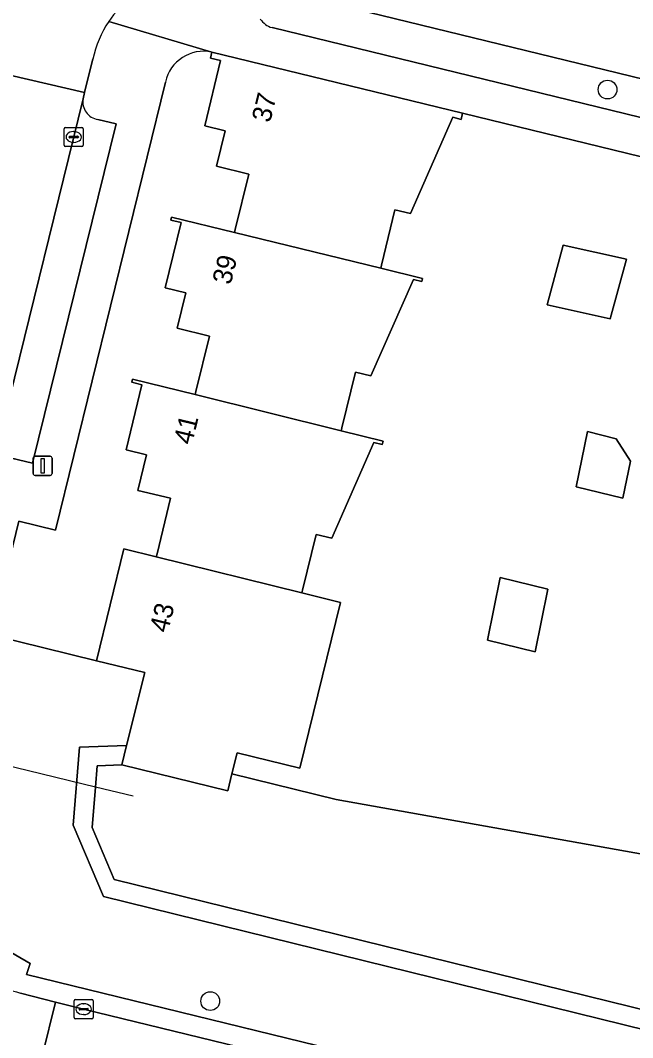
# Model space of a CAD drawing. Extents: x 163266 to 164362, y 381528 to 382286.
# Drawn here: x 163875.1 to 163907.1, y 382164.5 to 382217.5 of the extents above; entities that cross this region are included whole.
import ezdxf

# ---------------------------------------------------------------- set-up
doc = ezdxf.new("R2010")
doc.units = 0
for name, color, linetype in [('IMGEO_Boom', 7, 'Continuous'), ('IMGEO_Duiker', 7, 'Continuous'), ('IMGEO_Erf', 7, 'Continuous'), ('IMGEO_Groenvoorziening', 7, 'Continuous'), ('IMGEO_Kolk', 7, 'Continuous'), ('IMGEO_Lichtmast', 7, 'Continuous'), ('IMGEO_Muur', 7, 'Continuous'), ('IMGEO_Oever', 7, 'Continuous'), ('IMGEO_Pand', 7, 'Continuous'), ('IMGEO_Pand_nummerreeks', 7, 'Continuous'), ('IMGEO_Parkeervlak_open', 7, 'Continuous'), ('IMGEO_Rijbaan_lokaal_open', 7, 'Continuous'), ('IMGEO_Voetpad_open', 7, 'Continuous'), ('IMGEO_Waterloop', 7, 'Continuous')]:
    doc.layers.add(name, color=color, linetype=linetype)

msp = doc.modelspace()

# ---------------------------------------------------------------- linework, layer by layer
at = {"layer": 'IMGEO_Boom'}
for centre in [(163905.755, 382213.909), (163885.04, 382166.392)]:
    msp.add_circle(centre, 0.489, dxfattribs=at)
at = {"layer": 'IMGEO_Duiker'}
msp.add_lwpolyline([(163881.02, 382177.076), (163879.055, 382177.552), (163872.058, 382179.245), (163870.145, 382179.708), (163865.288, 382180.883), (163863.395, 382181.341), (163860.761, 382181.979), (163856.627, 382182.979), (163855.429, 382183.269)], dxfattribs=at)
at = {"layer": 'IMGEO_Erf'}
for points in [[(163884.996, 382201.059), (163883.315, 382201.468), (163883.764, 382203.314), (163882.695, 382203.574), (163883.523, 382206.974), (163882.988, 382207.104), (163883.026, 382207.263), (163886.309, 382206.459), (163886.347, 382206.614), (163887.052, 382209.509), (163885.371, 382209.918), (163885.82, 382211.764), (163884.751, 382212.024), (163885.579, 382215.424), (163885.044, 382215.554), (163885.119, 382215.864)], [(163882.698, 382214.3), (163876.968, 382190.935), (163875.054, 382191.408), (163873.595, 382185.486), (163879.108, 382184.137), (163880.529, 382189.974), (163882.227, 382189.552), (163882.265, 382189.707), (163882.97, 382192.602), (163881.269, 382193.016), (163881.718, 382194.862), (163880.649, 382195.122), (163881.477, 382198.522), (163880.942, 382198.652), (163880.982, 382198.819), (163884.253, 382198.009), (163884.291, 382198.164), (163884.996, 382201.059)], [(163918.282, 382207.785), (163898.197, 382212.679), (163898.13, 382212.358), (163897.693, 382212.465), (163895.481, 382207.446), (163894.665, 382207.643), (163893.968, 382204.748), (163893.93, 382204.592), (163896.106, 382204.059), (163896.069, 382203.904), (163895.631, 382204.01), (163893.42, 382198.99), (163892.606, 382199.187), (163891.903, 382196.28), (163891.865, 382196.125), (163894.049, 382195.584), (163894.004, 382195.4), (163893.567, 382195.507), (163891.375, 382190.518), (163890.559, 382190.717), (163889.852, 382187.822), (163889.814, 382187.667), (163891.823, 382187.168), (163889.719, 382178.537), (163886.449, 382179.334), (163886.171, 382178.236), (163891.608, 382176.904), (163910.102, 382173.594)]]:
    msp.add_lwpolyline(points, dxfattribs=at)
for points in [[(163902.601, 382202.691), (163903.45, 382205.8), (163906.75, 382205.074), (163905.901, 382201.966)], [(163904.703, 382196.079), (163906.21, 382195.711), (163906.948, 382194.536), (163906.561, 382192.609), (163904.126, 382193.204)], [(163902.642, 382187.869), (163901.987, 382184.605), (163899.494, 382185.214), (163900.149, 382188.477)]]:
    msp.add_lwpolyline(points, close=True, dxfattribs=at)
msp.add_arc((163884.698, 382213.859), 2.048, 78.1464, 167.5797, dxfattribs=at)
at = {"layer": 'IMGEO_Groenvoorziening'}
for points in [[(163877.887, 382175.562), (163878.224, 382179.635), (163880.678, 382179.716), (163881.635, 382183.522), (163879.108, 382184.137), (163873.595, 382185.486), (163872.058, 382179.245), (163871.099, 382175.35)], [(163984.939, 382148.237), (163987.189, 382157.409), (163981.786, 382158.745), (163981.87, 382159.091), (163979.376, 382159.691), (163978.207, 382154.83), (163980.056, 382154.007), (163981.009, 382153.693), (163980.472, 382152.456), (163979.265, 382149.679), (163976.291, 382148.293), (163946.766, 382155.398), (163926.96, 382160.131), (163910.282, 382164.245), (163879.481, 382171.844), (163877.887, 382175.562)], [(163873.369, 382169.789), (163872.751, 382169.003), (163873.663, 382168.277), (163874.366, 382169.105), (163875.652, 382168.357), (163875.451, 382167.787), (163898.631, 382162.118), (163976.491, 382143.143), (163976.694, 382144.031), (163977.58, 382143.836)]]:
    msp.add_lwpolyline(points, dxfattribs=at)
at = {"layer": 'IMGEO_Kolk'}
for p, q in [((163877.495, 382211.938), (163878.347, 382211.938)), ((163877.42, 382211.012), (163877.42, 382211.864)), ((163877.679, 382211.432), (163877.679, 382211.444)), ((163878.117, 382211.395), (163877.719, 382211.395)), ((163877.722, 382211.481), (163878.12, 382211.481)), ((163877.908, 382211.718), (163877.933, 382211.718)), ((163878.163, 382211.444), (163878.163, 382211.432)), ((163878.421, 382211.864), (163878.421, 382211.012)), ((163878.347, 382210.938), (163877.495, 382210.938)), ((163877.931, 382211.158), (163877.906, 382211.158)), ((163877.937, 382165.546), (163877.937, 382166.398)), ((163878.012, 382166.472), (163878.864, 382166.472)), ((163878.938, 382166.398), (163878.938, 382165.546)), ((163878.196, 382165.966), (163878.196, 382165.978)), ((163878.634, 382165.929), (163878.236, 382165.929)), ((163878.239, 382166.015), (163878.637, 382166.015)), ((163878.425, 382166.252), (163878.45, 382166.252)), ((163878.68, 382165.978), (163878.68, 382165.966)), ((163878.864, 382165.472), (163878.012, 382165.472)), ((163878.448, 382165.692), (163878.423, 382165.692))]:
    msp.add_line(p, q, dxfattribs=at)
for points in [[(163877.495, 382211.938), (163878.347, 382211.938)], [(163877.42, 382211.012), (163877.42, 382211.864)], [(163878.421, 382211.864), (163878.421, 382211.012)], [(163878.347, 382210.938), (163877.495, 382210.938)], [(163877.937, 382165.546), (163877.937, 382166.398)], [(163878.012, 382166.472), (163878.864, 382166.472)], [(163878.938, 382166.398), (163878.938, 382165.546)], [(163878.864, 382165.472), (163878.012, 382165.472)]]:
    msp.add_lwpolyline(points, dxfattribs=at)
for centre, radius, start, end in [((163877.497, 382211.862), 0.0765, 91.552, 178.448), ((163877.497, 382211.862), 0.0765, 91.552, 178.448), ((163878.345, 382211.862), 0.0765, 1.552, 88.448), ((163878.345, 382211.862), 0.0765, 1.552, 88.448), ((163877.719, 382211.441), 0.0403, 85.8775, 175.7526), ((163877.716, 382211.431), 0.0366, 178.938, 274.7102), ((163878.12, 382211.438), 0.043, 264.8664, 352.4533), ((163878.124, 382211.443), 0.0386, 1.7309, 96.639), ((163877.497, 382211.014), 0.0765, 181.552, 268.448), ((163877.497, 382211.014), 0.0765, 181.552, 268.448), ((163878.345, 382211.014), 0.0765, 271.552, 358.448), ((163878.345, 382211.014), 0.0765, 271.552, 358.448), ((163878.014, 382166.396), 0.0765, 91.552, 178.448), ((163878.014, 382166.396), 0.0765, 91.552, 178.448), ((163878.862, 382166.396), 0.0765, 1.552, 88.448), ((163878.862, 382166.396), 0.0765, 1.552, 88.448), ((163878.236, 382165.975), 0.0403, 85.8775, 175.7526), ((163878.233, 382165.965), 0.0366, 178.938, 274.7102), ((163878.637, 382165.972), 0.043, 264.8664, 352.4533), ((163878.641, 382165.977), 0.0386, 1.7309, 96.639), ((163878.014, 382165.548), 0.0765, 181.552, 268.448), ((163878.014, 382165.548), 0.0765, 181.552, 268.448), ((163878.862, 382165.548), 0.0765, 271.552, 358.448), ((163878.862, 382165.548), 0.0765, 271.552, 358.448)]:
    msp.add_arc(centre, radius, start, end, dxfattribs=at)
for centre, major_axis, ratio, start_param, end_param in [((163877.907, 382211.438), (-0.387, 0.002), 0.722429, 4.712389, 7.853982), ((163877.932, 382211.438), (-0.39, 0.002), 0.717154, 1.570796, 4.712389), ((163878.424, 382165.972), (-0.387, 0.002), 0.722429, 4.712389, 7.853982), ((163878.449, 382165.972), (-0.39, 0.002), 0.717154, 1.570796, 4.712389)]:
    msp.add_ellipse(centre, major_axis=major_axis, ratio=ratio, start_param=start_param, end_param=end_param, dxfattribs=at)
at = {"layer": 'IMGEO_Lichtmast'}
for p, q in [((163875.804, 382193.895), (163875.804, 382194.695)), ((163875.804, 382194.695), (163875.804, 382193.895)), ((163875.904, 382194.795), (163876.694, 382194.795)), ((163876.694, 382194.795), (163875.904, 382194.795)), ((163876.794, 382194.695), (163876.794, 382193.895)), ((163876.794, 382193.895), (163876.794, 382194.695)), ((163876.694, 382193.795), (163875.904, 382193.795)), ((163875.904, 382193.795), (163876.694, 382193.795))]:
    msp.add_line(p, q, dxfattribs=at)
msp.add_lwpolyline([(163876.224, 382194.67), (163876.374, 382194.67), (163876.374, 382193.92), (163876.224, 382193.92), (163876.224, 382194.67)], dxfattribs=at)
for centre, start, end in [((163875.904, 382194.695), 90, 180), ((163875.904, 382194.695), 90, 180), ((163876.694, 382194.695), 0, 90), ((163876.694, 382194.695), 360, 90), ((163875.904, 382193.895), 180, 270), ((163875.904, 382193.895), 180, 270), ((163876.694, 382193.895), 270, 0), ((163876.694, 382193.895), 270, 0)]:
    msp.add_arc(centre, 0.1, start, end, dxfattribs=at)
at = {"layer": 'IMGEO_Muur'}
msp.add_lwpolyline([(163918.282, 382207.785), (163898.197, 382212.679)], dxfattribs=at)
at = {"layer": 'IMGEO_Oever'}
msp.add_lwpolyline([(163980.472, 382152.456), (163981.009, 382153.693), (163980.056, 382154.007), (163978.499, 382150.426), (163976.185, 382149.347), (163974.762, 382149.689), (163946.999, 382156.37), (163927.196, 382161.102), (163910.521, 382165.216), (163880.031, 382172.739), (163878.88, 382175.434), (163879.055, 382177.552), (163879.147, 382178.665), (163880.424, 382178.707), (163880.678, 382179.716), (163878.224, 382179.635), (163877.887, 382175.562), (163879.481, 382171.844), (163910.282, 382164.245), (163926.96, 382160.131), (163946.766, 382155.398), (163976.291, 382148.293), (163979.265, 382149.679)], close=True, dxfattribs=at)
at = {"layer": 'IMGEO_Pand'}
for points in [[(163897.693, 382212.465), (163898.13, 382212.358), (163898.197, 382212.679), (163885.119, 382215.864), (163885.044, 382215.554), (163885.579, 382215.424), (163884.751, 382212.024), (163885.82, 382211.764), (163885.371, 382209.918), (163887.052, 382209.509), (163886.347, 382206.614), (163886.309, 382206.459), (163893.93, 382204.592), (163893.968, 382204.748), (163894.665, 382207.643), (163895.481, 382207.446)], [(163895.631, 382204.01), (163896.069, 382203.904), (163896.106, 382204.059), (163893.93, 382204.592), (163886.309, 382206.459), (163883.026, 382207.263), (163882.988, 382207.104), (163883.523, 382206.974), (163882.695, 382203.574), (163883.764, 382203.314), (163883.315, 382201.468), (163884.996, 382201.059), (163884.291, 382198.164), (163884.253, 382198.009), (163891.865, 382196.125), (163891.903, 382196.28), (163892.606, 382199.187), (163893.42, 382198.99)], [(163902.601, 382202.691), (163905.901, 382201.966), (163906.75, 382205.074), (163903.45, 382205.8)], [(163893.567, 382195.507), (163894.004, 382195.4), (163894.049, 382195.584), (163891.865, 382196.125), (163884.253, 382198.009), (163880.982, 382198.819), (163880.942, 382198.652), (163881.477, 382198.522), (163880.649, 382195.122), (163881.718, 382194.862), (163881.269, 382193.016), (163882.97, 382192.602), (163882.265, 382189.707), (163882.227, 382189.552), (163889.814, 382187.667), (163889.852, 382187.822), (163890.559, 382190.717), (163891.375, 382190.518)], [(163906.948, 382194.536), (163906.21, 382195.711), (163904.703, 382196.079), (163904.126, 382193.204), (163906.561, 382192.609)], [(163891.823, 382187.168), (163889.814, 382187.667), (163882.227, 382189.552), (163880.529, 382189.974), (163879.108, 382184.137), (163881.635, 382183.522), (163880.678, 382179.716), (163880.424, 382178.707), (163885.951, 382177.355), (163886.171, 382178.236), (163886.449, 382179.334), (163889.719, 382178.537)], [(163899.494, 382185.214), (163901.987, 382184.605), (163902.642, 382187.869), (163900.149, 382188.477)]]:
    msp.add_lwpolyline(points, close=True, dxfattribs=at)
at = {"layer": 'IMGEO_Parkeervlak_open'}
for points in [[(163932.431, 382208.4), (163931.692, 382208.593), (163928.543, 382209.364), (163907.684, 382214.44), (163888.493, 382219.12), (163886.466, 382219.622), (163885.586, 382219.84)], [(163888.263, 382217.139), (163906.701, 382212.643), (163929.09, 382207.179)], [(163878.406, 382213.423), (163874.335, 382196.824), (163873.864, 382194.892), (163875.763, 382194.437), (163880.134, 382212.123), (163879.179, 382212.352)]]:
    msp.add_lwpolyline(points, dxfattribs=at)
for centre, radius, start, end in [((163888.589, 382218.242), 1.15, 215.0768, 253.5136), ((163879.326, 382213.272), 0.932, 170.7022, 260.938)]:
    msp.add_arc(centre, radius, start, end, dxfattribs=at)
at = {"layer": 'IMGEO_Rijbaan_lokaal_open'}
for points in [[(163886.466, 382219.622), (163888.493, 382219.12), (163907.684, 382214.44), (163928.543, 382209.364), (163931.692, 382208.593), (163932.888, 382213.459), (163930.627, 382214.004), (163909.822, 382219.048), (163887.996, 382224.37), (163887.667, 382224.454)], [(163869.958, 382178.945), (163870.145, 382179.708), (163873.864, 382194.892), (163874.335, 382196.824), (163878.406, 382213.423), (163878.49, 382213.763), (163873.597, 382214.888), (163873.566, 382214.755), (163873.007, 382212.602), (163869.494, 382198.205), (163868.973, 382196.036), (163865.288, 382180.883), (163865.094, 382180.087), (163864.773, 382178.809), (163869.659, 382177.662)], [(163973.832, 382137.522), (163975.057, 382142.404), (163973.869, 382142.683), (163953.959, 382147.545), (163933.072, 382152.622), (163915.145, 382156.988), (163895.27, 382161.863), (163878.437, 382165.971), (163876.978, 382166.342), (163875.612, 382160.838), (163876.345, 382160.746), (163879.061, 382160.378), (163881.421, 382160.062), (163913.403, 382152.237), (163931.33, 382147.875), (163953.194, 382142.562), (163972.122, 382137.945)]]:
    msp.add_lwpolyline(points, close=True, dxfattribs=at)
for points in [[(163874.051, 382216.753), (163873.597, 382214.888), (163878.49, 382213.763), (163878.917, 382215.504)], [(163872.776, 382161.209), (163875.612, 382160.838), (163876.978, 382166.342), (163875.137, 382166.811)]]:
    msp.add_lwpolyline(points, dxfattribs=at)
for centre, radius, start, end in [((163884.436, 382214.312), 5.647, 78.2455, 146.1501), ((163884.435, 382214.314), 5.645, 146.1676, 167.8324), ((163877.18, 382174.507), 7.962, 230.5553, 255.1354)]:
    msp.add_arc(centre, radius, start, end, dxfattribs=at)
at = {"layer": 'IMGEO_Voetpad_open'}
for points in [[(163879.746, 382217.457), (163885.119, 382215.864), (163898.197, 382212.679), (163918.282, 382207.785), (163931.342, 382204.587), (163932.313, 382204.362), (163943.13, 382201.736), (163944.927, 382201.296), (163957.981, 382198.105), (163962.176, 382197.087), (163978.062, 382193.221), (163991.123, 382190.027), (163996.644, 382188.946)], [(163885.119, 382215.864), (163879.746, 382217.457)], [(163929.09, 382207.179), (163906.701, 382212.643), (163888.263, 382217.139)], [(163878.917, 382215.504), (163878.49, 382213.763), (163878.406, 382213.423)], [(163871.099, 382175.35), (163872.058, 382179.245), (163873.595, 382185.486), (163875.054, 382191.408), (163876.968, 382190.935), (163882.698, 382214.3)], [(163879.179, 382212.352), (163880.134, 382212.123), (163875.763, 382194.437), (163873.864, 382194.892), (163870.145, 382179.708), (163869.958, 382178.945), (163869.659, 382177.662), (163869.514, 382177.04), (163869.332, 382175.785)], [(163898.631, 382162.118), (163875.451, 382167.787), (163875.652, 382168.357), (163874.366, 382169.105), (163873.663, 382168.277), (163872.751, 382169.003), (163872.121, 382168.358)], [(163875.137, 382166.811), (163876.978, 382166.342), (163878.437, 382165.971), (163895.27, 382161.863), (163915.145, 382156.988), (163933.072, 382152.622), (163953.959, 382147.545), (163973.869, 382142.683), (163975.057, 382142.404), (163976.274, 382142.119), (163976.491, 382143.143), (163898.631, 382162.118)]]:
    msp.add_lwpolyline(points, dxfattribs=at)
for centre, radius, start, end in [((163884.436, 382214.312), 5.647, 78.2455, 146.1501), ((163884.435, 382214.314), 5.645, 146.1676, 167.8324), ((163888.589, 382218.242), 1.15, 215.0768, 253.5136), ((163884.698, 382213.859), 2.048, 78.1464, 167.5797), ((163879.326, 382213.272), 0.932, 170.7022, 260.938), ((163877.18, 382174.507), 7.962, 230.5553, 255.1354)]:
    msp.add_arc(centre, radius, start, end, dxfattribs=at)
at = {"layer": 'IMGEO_Waterloop'}
msp.add_lwpolyline([(163940.227, 382164.12), (163918.392, 382169.455), (163912.893, 382170.796), (163913.38, 382172.794), (163910.102, 382173.594), (163891.608, 382176.904), (163886.171, 382178.236), (163885.951, 382177.355), (163880.424, 382178.707), (163879.147, 382178.665), (163879.055, 382177.552), (163878.88, 382175.434), (163880.031, 382172.739), (163910.521, 382165.216), (163927.196, 382161.102), (163946.999, 382156.37)], dxfattribs=at)

# ---------------------------------------------------------------- texts
at = {"layer": 'IMGEO_Pand_nummerreeks'}
for s, rotation, p in [('37', 76.3122, (163888.157, 382212.145)), ('39', 76.3122, (163886.101, 382203.695)), ('41', 76.3122, (163884.082, 382195.353)), ('43', 76.318, (163882.828, 382185.551))]:
    msp.add_text(s, height=1, rotation=rotation, dxfattribs=at).set_placement(p)

doc.saveas('drawing.dxf')
